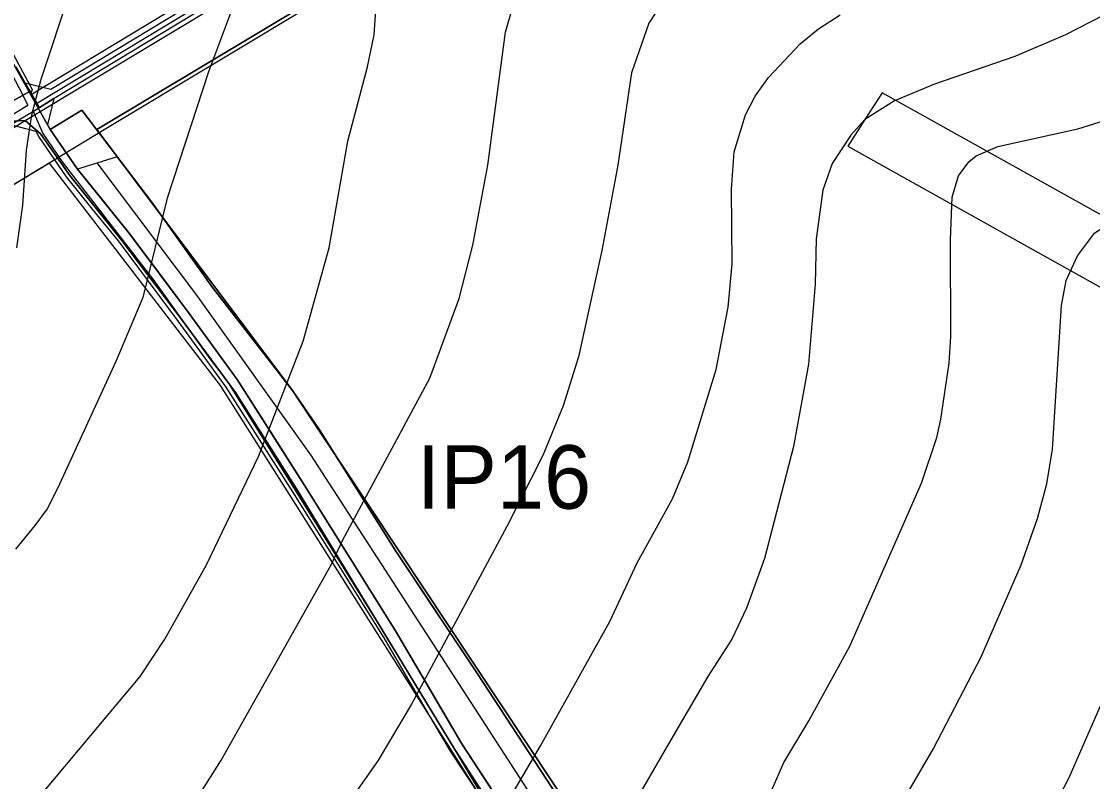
# Model space of a CAD drawing. Extents: x -1900516 to -575031, y -3809306 to -1157387.
# Drawn here: x -577352.9 to -577015.3, y -1159380.5 to -1159141.1 of the extents above; entities that cross this region are included whole.
import ezdxf

# ---------------------------------------------------------------- set-up
doc = ezdxf.new("R2010")
doc.units = 0
for name, color, linetype in [('01_PARCELY_NÁVRH_PC', 7, 'Continuous'), ('01_PARCELY_NÁVRH_ŽP', 7, 'Continuous'), ('01_PRVKY PSZ', 7, 'Continuous'), ('01_VRSTEVNICE', 7, 'Continuous'), ('02_KULTURY STAV', 7, 'Continuous'), ('03_PC_NÁVRH', 7, 'Continuous'), ('04_ZPF_OP_ORGAN', 7, 'Continuous'), ('06_ÚSES_BK', 7, 'Continuous'), ('06_ÚSES_IP', 7, 'Continuous')]:
    doc.layers.add(name, color=color, linetype=linetype)

msp = doc.modelspace()

# ---------------------------------------------------------------- linework, layer by layer
at = {"layer": '01_PARCELY_NÁVRH_PC'}
msp.add_lwpolyline([(-577342.69, -1159165.38), (-577345.04, -1159166.81), (-577347.21, -1159168.13), (-577350.17, -1159163.07), (-577351.76, -1159160.35), (-577343.62, -1159162.43), (-577125.54, -1159030.6), (-576902.3, -1158895.66), (-576899.87, -1158897.69), (-577122.14, -1159032.05), (-577342.11, -1159165.03)], close=True, dxfattribs=at)
for points in [[(-577373.77, -1159176.22), (-577350.17, -1159163.07), (-577351.76, -1159160.35), (-577354.61, -1159155.38)], [(-577356.33, -1159173.66), (-577347.21, -1159168.13), (-577350.17, -1159163.07), (-577373.77, -1159176.22)], [(-577207.82, -1159385.88), (-577217.61, -1159370.91), (-577228.12, -1159353.06), (-577238.62, -1159335.21), (-577252.98, -1159312.23), (-577267.34, -1159289.25), (-577277.86, -1159272.76), (-577288.37, -1159256.27), (-577295.87, -1159245.95), (-577303.42, -1159235.56), (-577312.87, -1159222.88), (-577322.33, -1159210.21), (-577330.48, -1159200.15), (-577338.66, -1159190.06), (-577347.38, -1159177.33), (-577348.26, -1159175.78), (-577356.33, -1159173.66), (-577347.21, -1159168.13), (-577345.04, -1159166.81), (-577342.69, -1159165.38), (-577344.68, -1159173.58), (-577343.83, -1159175.09), (-577335.27, -1159187.58), (-577327.14, -1159197.6), (-577319.01, -1159207.63), (-577309.52, -1159220.35), (-577300.04, -1159233.07), (-577292.47, -1159243.48), (-577284.9, -1159253.9), (-577274.34, -1159270.46), (-577263.79, -1159287.01), (-577249.41, -1159310.02), (-577235.03, -1159333.03), (-577224.54, -1159350.86), (-577214.04, -1159368.69), (-577204.29, -1159383.61)]]:
    msp.add_lwpolyline(points, dxfattribs=at)
at = {"layer": '01_PARCELY_NÁVRH_ŽP'}
msp.add_lwpolyline([(-577180.18, -1159390.89), (-577194.78, -1159368.56), (-577209.39, -1159346.23), (-577222.14, -1159327.1), (-577234.89, -1159307.97), (-577246.92, -1159288.85), (-577258.95, -1159269.73), (-577267.49, -1159257.38), (-577280.06, -1159241.1), (-577292.63, -1159224.83), (-577302.12, -1159211.58), (-577311.6, -1159198.34), (-577322.76, -1159183.67), (-577335.27, -1159187.58), (-577327.14, -1159197.6), (-577319.01, -1159207.63), (-577300.04, -1159233.07), (-577284.9, -1159253.9), (-577274.34, -1159270.46), (-577256.6, -1159298.52), (-577242.22, -1159321.52), (-577235.03, -1159333.03), (-577229.78, -1159341.94), (-577224.54, -1159350.86), (-577214.04, -1159368.69), (-577204.29, -1159383.61)], dxfattribs=at)
at = {"layer": '01_PRVKY PSZ'}
msp.add_lwpolyline([(-576979.43, -1159220.51), (-577030.53, -1159192.02), (-577081.63, -1159163.53), (-577087.04, -1159171.96), (-577092.45, -1159180.4), (-577042.35, -1159208.33), (-576992.25, -1159236.26)], dxfattribs=at)
msp.add_lwpolyline([(-576979.43, -1159220.51), (-577030.53, -1159192.02), (-577081.63, -1159163.53), (-577087.04, -1159171.96), (-577092.45, -1159180.4), (-577042.35, -1159208.33), (-576992.25, -1159236.26)], dxfattribs=at)
at = {"layer": '01_VRSTEVNICE'}
for points in [[(-577354.38, -1159212.37), (-577352.42, -1159198.95), (-577351.3, -1159181.61), (-577349.62, -1159170.43), (-577346.69, -1159159.24), (-577337.46, -1159131.28), (-577330.61, -1159113.66), (-577323.9, -1159094.08), (-577318.57, -1159072.06), (-577315.38, -1159062.27)], [(-577265.36, -1159067.59), (-577269.93, -1159074.5), (-577274.2, -1159083.41), (-577278.87, -1159095.48), (-577281.67, -1159106.67), (-577283.91, -1159126.38), (-577286.36, -1159136.72), (-577293.99, -1159156.98), (-577306.98, -1159196.71), (-577314.67, -1159228.03), (-577323.2, -1159248.17), (-577341.51, -1159288.16), (-577344.83, -1159294.59), (-577348.64, -1159299.9), (-577354.8, -1159307.31)], [(-577361.23, -1159400.71), (-577346.83, -1159384.77), (-577315.51, -1159347.44), (-577307.68, -1159335.7), (-577294.53, -1159312.21), (-577278.17, -1159278.09), (-577264.05, -1159241.74), (-577255.94, -1159212.37), (-577250.07, -1159178.82), (-577243.78, -1159155.33), (-577241.68, -1159145.26), (-577240.28, -1159123.45), (-577240.42, -1159115.06), (-577239.57, -1159109.63), (-577237.63, -1159104.71), (-577234.13, -1159096.32), (-577231.06, -1159091.29), (-577224.76, -1159083.18), (-577214.52, -1159073.12)], [(-577359.41, -1159467.41), (-577350.32, -1159458.6), (-577336.9, -1159442.94), (-577302.92, -1159394.28), (-577290.06, -1159374.01), (-577255.24, -1159312.21), (-577251.61, -1159304.38), (-577224.2, -1159253.48), (-577214.97, -1159228.31), (-577210.64, -1159211.53), (-577205.89, -1159186.37), (-577200.29, -1159144.42), (-577197.92, -1159136.03), (-577193.58, -1159127.64), (-577188.41, -1159119.1), (-577179.6, -1159108.21), (-577172.05, -1159099.82), (-577161, -1159090.03), (-577146.21, -1159080.25)], [(-577064.7, -1159088.98), (-577091.51, -1159100.1), (-577115.56, -1159107.93), (-577128.71, -1159113.8), (-577139.05, -1159121.49), (-577149.4, -1159132.68), (-577155.13, -1159141.62), (-577160.58, -1159157.28), (-577164.92, -1159186.37), (-577169.95, -1159213.21), (-577177.36, -1159246.77), (-577182.12, -1159262.15), (-577188.55, -1159277.81), (-577199.88, -1159300.18), (-577229.94, -1159356.11), (-577240.56, -1159374.01), (-577272.02, -1159418.75), (-577288.1, -1159447.83), (-577301.24, -1159467.97), (-577335.78, -1159514.67), (-577346.69, -1159527.95), (-577390.87, -1159574.09)], [(-577003.99, -1159135.05), (-577023.84, -1159145.26), (-577039.78, -1159152.11), (-577065.09, -1159160.78), (-577077.67, -1159166.09), (-577087.04, -1159171.97), (-577091.51, -1159176.86), (-577097.39, -1159185.81), (-577100.32, -1159194.2), (-577102.42, -1159209.58), (-577102.7, -1159223.84), (-577104.8, -1159249.01), (-577109.55, -1159275.01), (-577118.64, -1159310.25), (-577124.37, -1159325.91), (-577128.98, -1159335.7), (-577136.54, -1159347.44), (-577148.98, -1159368.69), (-577160.58, -1159388.83)], [(-577116.26, -1159382.96), (-577112.63, -1159374.56), (-577104.66, -1159361.42), (-577091.79, -1159337.93), (-577069.14, -1159286.48), (-577064.39, -1159272.18), (-577063.13, -1159266.34), (-577060.47, -1159248.73), (-577059.91, -1159240.34), (-577060.05, -1159209.86), (-577059.49, -1159196.43), (-577057.54, -1159189.72), (-577054.32, -1159185.25), (-577051.94, -1159183.43), (-577045.09, -1159180.49), (-577019.93, -1159174.9), (-577009.86, -1159171.69), (-576988.33, -1159161.2), (-576971.55, -1159154.77), (-576953.93, -1159151.13), (-576938.83, -1159150.01), (-576926.24, -1159147.78), (-576916.46, -1159143.44), (-576903.04, -1159135.61)], [(-577252.17, -1159464.61), (-577229.8, -1159436.09), (-577214.97, -1159412.6), (-577211.76, -1159407.56), (-577189.25, -1159369.25), (-577167.44, -1159330.1), (-577158.77, -1159311.65), (-577147.72, -1159291.51), (-577142.83, -1159279.77), (-577133.88, -1159250.68), (-577130.1, -1159231.11), (-577128.84, -1159217.41), (-577129.12, -1159193.92), (-577128.29, -1159182.17), (-577124.65, -1159170.43), (-577121.58, -1159164.55), (-577117.38, -1159158.68), (-577107.45, -1159148.06), (-577101.66, -1159143.4), (-577094.87, -1159138.97)], [(-577224.34, -1159665.67), (-577207.84, -1159620.93), (-577203.09, -1159610.02), (-577195.54, -1159595.48), (-577185.89, -1159580.94), (-577159.89, -1159547.66), (-577152.47, -1159536.06), (-577128.84, -1159486.14), (-577101.58, -1159432.17), (-577065.51, -1159370.37), (-577050.41, -1159341.29), (-577037.82, -1159312.21), (-577032.65, -1159297.66), (-577029.71, -1159286.76), (-577027.9, -1159275.85), (-577025.1, -1159230.55), (-577023.56, -1159222.72), (-577020.07, -1159214.89), (-577014.61, -1159207.76), (-577008.88, -1159203.84), (-576978.82, -1159191.82)], [(-577007.34, -1159344.08), (-577022.72, -1159379.32), (-577030.55, -1159394.42), (-577039.78, -1159409.24), (-577057.16, -1159434.06), (-577075.29, -1159464.89), (-577087.6, -1159488.94), (-577093.05, -1159497.89), (-577111.93, -1159535.5), (-577131.5, -1159566.96), (-577142.41, -1159588.49), (-577150.38, -1159608.07), (-577165.9, -1159652.81), (-577175.41, -1159693.08)]]:
    msp.add_lwpolyline(points, dxfattribs=at)
at = {"layer": '02_KULTURY STAV'}
for points in [[(-577014.39, -1159638.13), (-577016.14, -1159639.03), (-577024.86, -1159626.55), (-577045.25, -1159598.74), (-577068.84, -1159563.69), (-577088.59, -1159531.24), (-577091.88, -1159525.63), (-577105.96, -1159502.55), (-577126.73, -1159470.55), (-577152.49, -1159431.27), (-577180.18, -1159390.89), (-577209.39, -1159346.23), (-577234.89, -1159307.97), (-577258.95, -1159269.73), (-577267.49, -1159257.38), (-577292.63, -1159224.83), (-577311.6, -1159198.34), (-577333.91, -1159169), (-577343.83, -1159175.09), (-577362.95, -1159141.11)], [(-577362.95, -1159141.11), (-577343.83, -1159175.09), (-577335.27, -1159187.58), (-577319.01, -1159207.63), (-577300.04, -1159233.07), (-577284.9, -1159253.9), (-577263.79, -1159287.01), (-577235.03, -1159333.03), (-577214.04, -1159368.69), (-577194.54, -1159398.53)], [(-577362.95, -1159141.11), (-577343.83, -1159175.09), (-577335.27, -1159187.58), (-577319.01, -1159207.63), (-577300.04, -1159233.07), (-577284.9, -1159253.9), (-577263.79, -1159287.01), (-577235.03, -1159333.03), (-577214.04, -1159368.69), (-577194.54, -1159398.53)], [(-577194.54, -1159398.53), (-577214.04, -1159368.69), (-577235.03, -1159333.03), (-577263.79, -1159287.01), (-577284.9, -1159253.9), (-577300.04, -1159233.07), (-577319.01, -1159207.63), (-577335.27, -1159187.58), (-577343.83, -1159175.09), (-577333.91, -1159169), (-577311.6, -1159198.34), (-577292.63, -1159224.83), (-577267.49, -1159257.38), (-577258.95, -1159269.73), (-577234.89, -1159307.97), (-577209.39, -1159346.23), (-577180.18, -1159390.89)], [(-577355.79, -1159172.52), (-577351.72, -1159172.28), (-577346.74, -1159176.57), (-577337.65, -1159189.6), (-577321.26, -1159210.09), (-577302.51, -1159234.76), (-577285.45, -1159258.01), (-577266.21, -1159288.34), (-577237.68, -1159335.16), (-577216.31, -1159370.44), (-577197.01, -1159400.32), (-577174.57, -1159433.36), (-577151.58, -1159466.44), (-577131.7, -1159492.04), (-577103.9, -1159532.32), (-577079.87, -1159567.22), (-577050.98, -1159607.67), (-577035.89, -1159628.4), (-577023.82, -1159641.06), (-577022.88, -1159642.78), (-577028.65, -1159646.27), (-577141.36, -1159714.34)], [(-577197.01, -1159400.32), (-577216.31, -1159370.44), (-577237.68, -1159335.16), (-577266.21, -1159288.34), (-577285.45, -1159258.01), (-577302.51, -1159234.76), (-577321.26, -1159210.09), (-577337.65, -1159189.6), (-577346.74, -1159176.57), (-577351.72, -1159172.28), (-577355.79, -1159172.52)], [(-577197.01, -1159400.32), (-577216.31, -1159370.44), (-577237.68, -1159335.16), (-577266.21, -1159288.34), (-577285.45, -1159258.01), (-577302.51, -1159234.76), (-577321.26, -1159210.09), (-577337.65, -1159189.6), (-577346.74, -1159176.57), (-577351.72, -1159172.28), (-577355.79, -1159172.52)]]:
    msp.add_lwpolyline(points, dxfattribs=at)
at = {"layer": '03_PC_NÁVRH'}
msp.add_line((-577348.38, -1159167.06), (-576901.09, -1158896.68), dxfattribs=at)
for points in [[(-577616.77, -1158582.27), (-577571.41, -1158710.34), (-577523.9, -1158839.56), (-577508.98, -1158870.19), (-577490.25, -1158906.16), (-577463.66, -1158957.42), (-577446.67, -1158990.72), (-577387.31, -1159101.23), (-577375.8, -1159121.6), (-577366.66, -1159137.78), (-577359.5, -1159150.86), (-577353.72, -1159161.89), (-577350.84, -1159167.41)], [(-577379.32, -1159184.68), (-577350.84, -1159167.41)], [(-577349.18, -1159169.35), (-577346.13, -1159176.41), (-577340.02, -1159185.24), (-577311.2, -1159222.72), (-577293.48, -1159247.31), (-577288.04, -1159254.36), (-577267.65, -1159287.09), (-577247.26, -1159319.82), (-577236.23, -1159337.59), (-577216.45, -1159370.22), (-577207.71, -1159385.08), (-577198.25, -1159398.94), (-577181.55, -1159423.73), (-577162.17, -1159451.54), (-577129.02, -1159495.67), (-577116.6, -1159514.13), (-577104.19, -1159532.58), (-577082.99, -1159563.21), (-577062.75, -1159592.34), (-577042.33, -1159619.62), (-577039.23, -1159624), (-577035.27, -1159627.67), (-577022.38, -1159640.29)]]:
    msp.add_lwpolyline(points, dxfattribs=at)
at = {"layer": '04_ZPF_OP_ORGAN'}
msp.add_lwpolyline([(-577350.05, -1159164.2), (-576903.86, -1158894.73), (-577022.53, -1158810.48), (-577009.99, -1158786.2), (-576892.58, -1158838.93), (-576871.91, -1158799.96), (-577005.93, -1158719.17), (-577009.6, -1158721.31), (-577178.26, -1158431.99), (-577189.42, -1158416.79), (-577219.92, -1158422.77), (-577242.89, -1158431.88), (-577294.41, -1158455.68), (-577323.82, -1158465.16), (-577429.53, -1158496.15), (-577519.46, -1158523.89), (-577547.21, -1158534.99), (-577564.81, -1158545.04), (-577613.08, -1158585.53), (-577524.43, -1158834.12), (-577501.85, -1158879.88), (-577349.53, -1159162.53)], close=True, dxfattribs=at)
msp.add_lwpolyline([(-577350.05, -1159164.2), (-576903.86, -1158894.73), (-577022.53, -1158810.48), (-577009.99, -1158786.2), (-576892.58, -1158838.93), (-576871.91, -1158799.96), (-577005.93, -1158719.17), (-577009.6, -1158721.31), (-577178.26, -1158431.99), (-577189.42, -1158416.79), (-577219.92, -1158422.77), (-577242.89, -1158431.88), (-577294.41, -1158455.68), (-577323.82, -1158465.16), (-577429.53, -1158496.15), (-577519.46, -1158523.89), (-577547.21, -1158534.99), (-577564.81, -1158545.04), (-577613.08, -1158585.53), (-577524.43, -1158834.12), (-577501.85, -1158879.88), (-577349.53, -1159162.53)], close=True, dxfattribs=at)
for points in [[(-576616.66, -1159397.86), (-576731.71, -1159453.08), (-576742.54, -1159457.48), (-576775.18, -1159463.87), (-576790.82, -1159479.51), (-576790.82, -1159479.51), (-576803.56, -1159488.37), (-576838.47, -1159509.68), (-576901.21, -1159545.27), (-576948.44, -1159585.58), (-576991.86, -1159616.94), (-577006.32, -1159624.31), (-577023.72, -1159628.19), (-577024.86, -1159626.55), (-577045.25, -1159598.74), (-577068.84, -1159563.69), (-577091.88, -1159525.63), (-577116.35, -1159486.55), (-577177.38, -1159392.88), (-577267.49, -1159257.38), (-577329.19, -1159175.08), (-576886.04, -1158909.79)], [(-576582.27, -1159379.64), (-576817.91, -1159051.59), (-576793.2, -1159020.76), (-576822.98, -1158980.09), (-576861.35, -1158934.05), (-576886.04, -1158909.79), (-577329.19, -1159175.08), (-577267.49, -1159257.38)], [(-577344.06, -1159185.7), (-577722.16, -1159414.22), (-577705.37, -1159452.01), (-577644.65, -1159561.48), (-577595.68, -1159649.09), (-577529, -1159770.3), (-577480.38, -1159857.4), (-577459.5, -1159900.7), (-577268.63, -1160403.6)], [(-577116.07, -1160109.26), (-577240.74, -1159787.12), (-577247.48, -1159782.11), (-577256.46, -1159782.63), (-577268, -1159786.8), (-577271.35, -1159780.22), (-577080.19, -1159667.02), (-577032.09, -1159632.66), (-577040.56, -1159625.16), (-577131.06, -1159497.12), (-577201.15, -1159396.23), (-577290.21, -1159255.72), (-577344.06, -1159185.7), (-577722.16, -1159414.22), (-577705.37, -1159452.01), (-577644.65, -1159561.48), (-577595.68, -1159649.09), (-577529, -1159770.3), (-577480.38, -1159857.4), (-577459.5, -1159900.7), (-577268.63, -1160403.6)], [(-577116.07, -1160109.26), (-577240.74, -1159787.12), (-577247.48, -1159782.11), (-577256.46, -1159782.63), (-577268, -1159786.8), (-577271.35, -1159780.22), (-577080.19, -1159667.02), (-577032.09, -1159632.66), (-577040.56, -1159625.16), (-577131.06, -1159497.12), (-577201.15, -1159396.23), (-577290.21, -1159255.72), (-577344.06, -1159185.7)], [(-577267.49, -1159257.38), (-577177.38, -1159392.88), (-577116.35, -1159486.55), (-577091.88, -1159525.63), (-577068.84, -1159563.69), (-577045.25, -1159598.74), (-577024.86, -1159626.55), (-577023.72, -1159628.19), (-577006.32, -1159624.31), (-576991.86, -1159616.94), (-576948.44, -1159585.58), (-576901.21, -1159545.27), (-576838.47, -1159509.68), (-576803.56, -1159488.37), (-576790.82, -1159479.51), (-576775.18, -1159463.87), (-576742.54, -1159457.48), (-576731.71, -1159453.08), (-576616.66, -1159397.86)]]:
    msp.add_lwpolyline(points, dxfattribs=at)
at = {"layer": '06_ÚSES_BK'}
for p, q in [((-577351.72, -1159172.28), (-576897.46, -1158898.86)), ((-576885.27, -1158909.8), (-577326.33, -1159174.89)), ((-577733.79, -1159403.21), (-577351.72, -1159172.28)), ((-577326.33, -1159174.89), (-577725.02, -1159416.4))]:
    msp.add_line(p, q, dxfattribs=at)
at = {"layer": '06_ÚSES_IP'}
msp.add_lwpolyline([(-577027.59, -1159627.42), (-577176.04, -1159409.86), (-577261.73, -1159277.61), (-577297.65, -1159227.3), (-577329.02, -1159185.62)], dxfattribs=at)

# ---------------------------------------------------------------- texts
msp.add_text('IP16', height=20, dxfattribs=at).set_placement((-577228.31, -1159294.57))

doc.saveas('drawing.dxf')
